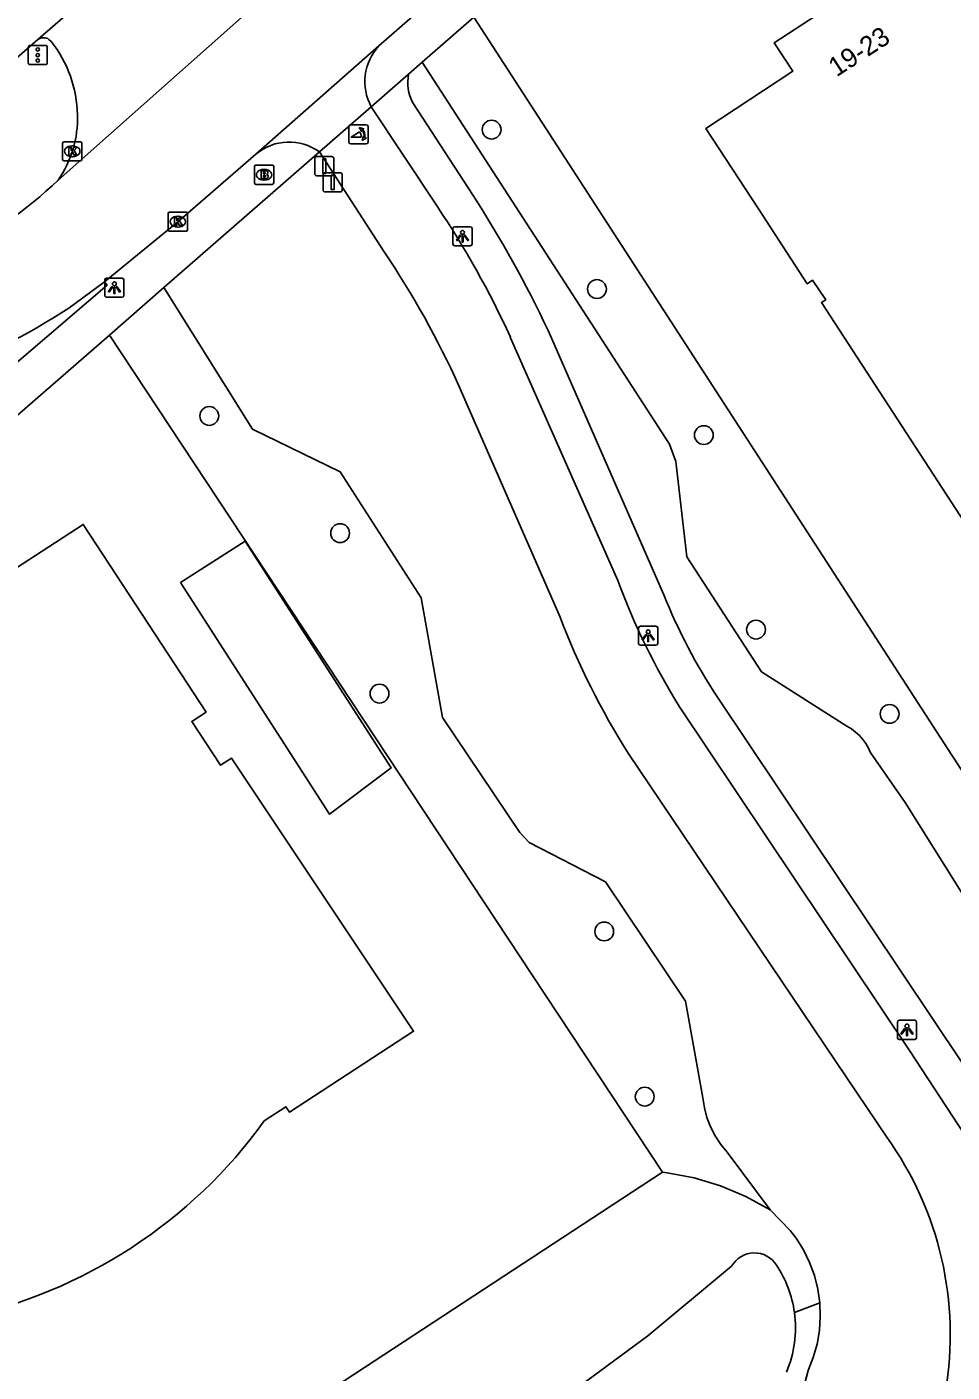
# Model space of a CAD drawing. Extents: x 157793 to 159380, y 380882 to 382313.
# Drawn here: x 159200.8 to 159248.9, y 382114.9 to 382184.8 of the extents above; entities that cross this region are included whole.
import ezdxf

# ---------------------------------------------------------------- set-up
doc = ezdxf.new("R2010")
doc.units = 0
for name, color, linetype in [('IMGEO_Afsluitpaal', 7, 'Continuous'), ('IMGEO_Boom', 7, 'Continuous'), ('IMGEO_Brandkraan', 7, 'Continuous'), ('IMGEO_Fietspad_gesloten', 7, 'Continuous'), ('IMGEO_Fietspad_open', 7, 'Continuous'), ('IMGEO_Groenvoorziening', 7, 'Continuous'), ('IMGEO_Kolk', 7, 'Continuous'), ('IMGEO_Lichtpunt', 7, 'Continuous'), ('IMGEO_Pand', 7, 'Continuous'), ('IMGEO_Pand_nummerreeks', 7, 'Continuous'), ('IMGEO_Poller', 7, 'Continuous'), ('IMGEO_Rietland', 7, 'Continuous'), ('IMGEO_Rijbaan_lokaal_gesloten', 7, 'Continuous'), ('IMGEO_Rijbaan_lokaal_open', 7, 'Continuous'), ('IMGEO_Verkeersbordpaal', 7, 'Continuous'), ('IMGEO_Verkeersregelinstallatiepaal', 7, 'Continuous'), ('IMGEO_Voetpad_halfverhard', 7, 'Continuous'), ('IMGEO_Voetpad_open', 7, 'Continuous')]:
    doc.layers.add(name, color=color, linetype=linetype)

msp = doc.modelspace()

# ---------------------------------------------------------------- linework, layer by layer
at = {"layer": 'IMGEO_Afsluitpaal'}
for p, q in [((159215.757, 382177.155), (159215.757, 382177.955)), ((159215.757, 382177.955), (159215.757, 382177.155)), ((159215.857, 382178.055), (159216.647, 382178.055)), ((159216.647, 382178.055), (159215.857, 382178.055)), ((159216.747, 382177.955), (159216.747, 382177.155)), ((159216.747, 382177.155), (159216.747, 382177.955)), ((159216.647, 382177.055), (159215.857, 382177.055)), ((159215.857, 382177.055), (159216.647, 382177.055))]:
    msp.add_line(p, q, dxfattribs=at)
msp.add_lwpolyline([(159216.177, 382177.93), (159216.327, 382177.93), (159216.327, 382177.18), (159216.177, 382177.18), (159216.177, 382177.93)], dxfattribs=at)
for centre, start, end in [((159215.857, 382177.955), 90, 180), ((159215.857, 382177.955), 90, 180), ((159216.647, 382177.955), 0, 90), ((159216.647, 382177.955), 360, 90), ((159215.857, 382177.155), 180, 270), ((159215.857, 382177.155), 180, 270), ((159216.647, 382177.155), 270, 0), ((159216.647, 382177.155), 270, 0)]:
    msp.add_arc(centre, 0.1, start, end, dxfattribs=at)
at = {"layer": 'IMGEO_Boom'}
for centre in [(159224.951, 382179.455), (159230.426, 382171.168), (159210.273, 382164.568), (159235.983, 382163.576), (159217.073, 382158.478), (159238.695, 382153.461), (159219.123, 382150.135), (159245.643, 382149.078), (159230.804, 382137.769), (159232.909, 382129.179)]:
    msp.add_circle(centre, 0.489, dxfattribs=at)
at = {"layer": 'IMGEO_Brandkraan'}
for p, q in [((159212.621, 382176.685), (159212.621, 382177.537)), ((159212.696, 382177.611), (159213.548, 382177.611)), ((159213.109, 382177.391), (159213.134, 382177.391)), ((159213.622, 382177.537), (159213.622, 382176.685)), ((159213.548, 382176.611), (159212.696, 382176.611)), ((159213.132, 382176.831), (159213.107, 382176.831))]:
    msp.add_line(p, q, dxfattribs=at)
for points in [[(159212.621, 382176.685), (159212.621, 382177.537)], [(159212.696, 382177.611), (159213.548, 382177.611)], [(159212.969, 382177.311), (159212.969, 382176.911), (159213.182, 382176.911)], [(159213.2, 382177.311), (159212.969, 382177.311)], [(159213.148, 382177.23), (159213.094, 382177.23), (159213.094, 382177.154)], [(159213.094, 382177.154), (159213.147, 382177.154)], [(159213.622, 382177.537), (159213.622, 382176.685)], [(159213.548, 382176.611), (159212.696, 382176.611)], [(159213.156, 382177.078), (159213.094, 382177.078), (159213.094, 382176.997)], [(159213.094, 382176.997), (159213.156, 382176.997)]]:
    msp.add_lwpolyline(points, dxfattribs=at)
for centre, radius, start, end in [((159212.698, 382177.535), 0.0765, 91.55205, 178.44795), ((159212.698, 382177.535), 0.0765, 91.55205, 178.44795), ((159213.149, 382177.192), 0.0379, 267.82845, 90.93552), ((159213.204, 382177.166), 0.145, 59.4692, 91.53667), ((159213.229, 382177.213), 0.0922, 285.51372, 58.15012), ((159213.546, 382177.535), 0.0765, 1.55205, 88.44795), ((159213.546, 382177.535), 0.0765, 1.55205, 88.44795), ((159212.698, 382176.687), 0.0765, 181.55205, 268.44795), ((159212.698, 382176.687), 0.0765, 181.55205, 268.44795), ((159213.157, 382177.037), 0.0404, 269.87594, 90.50774), ((159213.188, 382177.162), 0.251, 268.66757, 293.53466), ((159213.234, 382177.021), 0.105, 301.31148, 78.98903), ((159213.546, 382176.687), 0.0765, 271.55205, 358.44795), ((159213.546, 382176.687), 0.0765, 271.55205, 358.44795)]:
    msp.add_arc(centre, radius, start, end, dxfattribs=at)
for centre, major_axis, ratio, start_param, end_param in [((159213.108, 382177.111), (-0.387, 0.002), 0.722429, 4.712389, 7.853982), ((159213.133, 382177.111), (-0.39, 0.002), 0.717154, 1.570796, 4.712389)]:
    msp.add_ellipse(centre, major_axis=major_axis, ratio=ratio, start_param=start_param, end_param=end_param, dxfattribs=at)
at = {"layer": 'IMGEO_Fietspad_gesloten'}
for points in [[(159195.508, 382179.024), (159201.356, 382184.144)], [(159218.693, 382180.646), (159215.996, 382178.3)], [(159222.113, 382175.471), (159218.693, 382180.646)], [(159215.996, 382178.3), (159219.362, 382173.097)], [(159231.514, 382156.02), (159225.923, 382168.668)], [(159223.238, 382166.142), (159228.506, 382154.107)], [(159249.543, 382127.211), (159246.681, 382131.582), (159234.724, 382149.45)], [(159232.056, 382147.042), (159243.413, 382130.161), (159245.488, 382127.081)]]:
    msp.add_lwpolyline(points, dxfattribs=at)
for centre, radius, start, end in [((159183.126, 382149.168), 47.031, 24.49586, 34.00589), ((159181.883, 382147.652), 45.301, 24.08907, 34.17251), ((159264.554, 382168.094), 35.177, 200.07355, 212.00528), ((159265.239, 382168.14), 39.323, 200.90841, 212.44855), ((159231.175, 382116.803), 17.621, 350.32135, 35.68116)]:
    msp.add_arc(centre, radius, start, end, dxfattribs=at)
at = {"layer": 'IMGEO_Fietspad_open'}
for centre, radius, start, end in [((159221.087, 382181.947), 2.725, 137.01073, 208.52052), ((159214.417, 382176.13), 2.683, 53.96002, 129.95997)]:
    msp.add_arc(centre, radius, start, end, dxfattribs=at)
at = {"layer": 'IMGEO_Groenvoorziening'}
for points in [[(159224.02, 382185.305), (159248.879, 382146.934), (159248.983, 382146.773), (159253.801, 382139.337), (159252.103, 382135.468)], [(159252.103, 382135.468), (159246.444, 382144.476), (159244.631, 382147.084), (159244.536, 382147.3), (159244.403, 382147.535), (159244.247, 382147.754), (159244.069, 382147.956), (159243.871, 382148.138), (159243.655, 382148.299), (159243.423, 382148.436), (159238.983, 382151.26), (159235.096, 382157.243), (159234.524, 382162.199), (159234.193, 382163.103), (159221.343, 382182.964)], [(159207.91, 382171.242), (159212.522, 382163.88), (159217.077, 382161.657), (159221.283, 382155.116), (159222.4, 382148.891), (159226.424, 382142.914), (159226.906, 382142.394), (159230.875, 382140.347), (159235.038, 382134.145), (159235.925, 382129.126), (159236.009, 382128.607), (159236.147, 382128.099), (159236.338, 382127.608), (159236.579, 382127.14), (159236.867, 382126.7), (159237.2, 382126.292), (159239.43, 382123.288)], [(159233.827, 382125.257), (159227.077, 382135.476), (159205.082, 382168.776)], [(159233.827, 382125.257), (159178.487, 382088.974), (159176.688, 382088.557)], [(159239.43, 382123.288), (159238.175, 382123.981), (159236.854, 382124.538), (159235.482, 382124.954), (159234.074, 382125.225), (159233.827, 382125.257)], [(159242.011, 382118.464), (159241.908, 382119.179), (159241.73, 382119.88), (159241.481, 382120.559), (159241.162, 382121.208), (159240.777, 382121.82), (159240.469, 382122.224), (159239.43, 382123.288)], [(159206.859, 382082.862), (159213.599, 382088.499), (159214.63, 382089.699), (159237.757, 382108.364), (159238.658, 382109.314), (159239.454, 382110.353), (159240.138, 382111.469), (159240.701, 382112.651), (159241.138, 382113.885), (159241.401, 382114.94), (159241.67, 382115.611), (159241.867, 382116.307), (159241.99, 382117.02), (159242.038, 382117.741), (159242.011, 382118.464)], [(159242.011, 382118.464), (159240.694, 382117.957)]]:
    msp.add_lwpolyline(points, dxfattribs=at)
at = {"layer": 'IMGEO_Kolk'}
for p, q in [((159202.649, 382177.903), (159202.649, 382178.755)), ((159202.724, 382178.829), (159203.576, 382178.829)), ((159203.137, 382178.609), (159203.162, 382178.609)), ((159203.65, 382178.755), (159203.65, 382177.903)), ((159203.16, 382178.049), (159203.135, 382178.049)), ((159203.576, 382177.829), (159202.724, 382177.829)), ((159208.137, 382174.245), (159208.137, 382175.097)), ((159208.212, 382175.171), (159209.064, 382175.171)), ((159209.138, 382175.097), (159209.138, 382174.245)), ((159208.648, 382174.391), (159208.623, 382174.391)), ((159208.625, 382174.951), (159208.65, 382174.951)), ((159209.064, 382174.171), (159208.212, 382174.171))]:
    msp.add_line(p, q, dxfattribs=at)
for points in [[(159202.649, 382177.903), (159202.649, 382178.755)], [(159202.724, 382178.829), (159203.576, 382178.829)], [(159203.65, 382178.755), (159203.65, 382177.903)], [(159202.97, 382178.529), (159203.093, 382178.529), (159203.093, 382178.378), (159203.223, 382178.529), (159203.387, 382178.529), (159203.241, 382178.378), (159203.394, 382178.129), (159203.242, 382178.129), (159203.157, 382178.293), (159203.093, 382178.226), (159203.093, 382178.129), (159202.97, 382178.129), (159202.97, 382178.529)], [(159203.576, 382177.829), (159202.724, 382177.829)], [(159208.137, 382174.245), (159208.137, 382175.097)], [(159208.212, 382175.171), (159209.064, 382175.171)], [(159209.138, 382175.097), (159209.138, 382174.245)], [(159208.458, 382174.871), (159208.581, 382174.871), (159208.581, 382174.72), (159208.711, 382174.871), (159208.875, 382174.871), (159208.729, 382174.72), (159208.882, 382174.471), (159208.73, 382174.471), (159208.645, 382174.635), (159208.581, 382174.568), (159208.581, 382174.471), (159208.458, 382174.471), (159208.458, 382174.871)], [(159209.064, 382174.171), (159208.212, 382174.171)]]:
    msp.add_lwpolyline(points, dxfattribs=at)
for centre, start, end in [((159202.726, 382178.753), 91.55205, 178.44795), ((159202.726, 382178.753), 91.55205, 178.44795), ((159203.574, 382178.753), 1.55205, 88.44795), ((159203.574, 382178.753), 1.55205, 88.44795), ((159202.726, 382177.905), 181.55205, 268.44795), ((159202.726, 382177.905), 181.55205, 268.44795), ((159203.574, 382177.905), 271.55205, 358.44795), ((159203.574, 382177.905), 271.55205, 358.44795), ((159208.214, 382175.095), 91.55205, 178.44795), ((159208.214, 382175.095), 91.55205, 178.44795), ((159209.062, 382175.095), 1.55205, 88.44795), ((159209.062, 382175.095), 1.55205, 88.44795), ((159208.214, 382174.247), 181.55205, 268.44795), ((159208.214, 382174.247), 181.55205, 268.44795), ((159209.062, 382174.247), 271.55205, 358.44795), ((159209.062, 382174.247), 271.55205, 358.44795)]:
    msp.add_arc(centre, 0.0765, start, end, dxfattribs=at)
for centre, major_axis, ratio, start_param, end_param in [((159203.136, 382178.329), (-0.387, 0.002), 0.722429, 4.712389, 7.853982), ((159203.161, 382178.329), (-0.39, 0.002), 0.717154, 1.570796, 4.712389), ((159208.624, 382174.671), (-0.387, 0.002), 0.722429, 4.712389, 7.853982), ((159208.649, 382174.671), (-0.39, 0.002), 0.717154, 1.570796, 4.712389)]:
    msp.add_ellipse(centre, major_axis=major_axis, ratio=ratio, start_param=start_param, end_param=end_param, dxfattribs=at)
at = {"layer": 'IMGEO_Lichtpunt'}
for p, q in [((159223.843, 382174.41), (159223.035, 382174.41)), ((159223.843, 382174.41), (159223.035, 382174.41)), ((159222.941, 382174.315), (159222.941, 382173.508)), ((159222.941, 382174.315), (159222.941, 382173.508)), ((159223.937, 382173.508), (159223.937, 382174.315)), ((159223.937, 382173.508), (159223.937, 382174.315)), ((159223.035, 382173.414), (159223.843, 382173.414)), ((159223.035, 382173.414), (159223.843, 382173.414)), ((159204.84, 382171.639), (159204.84, 382170.832)), ((159204.84, 382171.639), (159204.84, 382170.832)), ((159205.742, 382171.734), (159204.934, 382171.734)), ((159205.742, 382171.734), (159204.934, 382171.734)), ((159205.836, 382170.832), (159205.836, 382171.639)), ((159205.836, 382170.832), (159205.836, 382171.639)), ((159204.934, 382170.738), (159205.742, 382170.738)), ((159204.934, 382170.738), (159205.742, 382170.738)), ((159232.588, 382153.546), (159232.588, 382152.739)), ((159232.588, 382153.546), (159232.588, 382152.739)), ((159233.49, 382153.641), (159232.682, 382153.641)), ((159233.49, 382153.641), (159232.682, 382153.641)), ((159233.584, 382152.739), (159233.584, 382153.546)), ((159233.584, 382152.739), (159233.584, 382153.546)), ((159232.682, 382152.645), (159233.49, 382152.645)), ((159232.682, 382152.645), (159233.49, 382152.645)), ((159246.948, 382133.148), (159246.14, 382133.148)), ((159246.948, 382133.148), (159246.14, 382133.148)), ((159246.046, 382133.053), (159246.046, 382132.246)), ((159246.046, 382133.053), (159246.046, 382132.246)), ((159247.042, 382132.246), (159247.042, 382133.053)), ((159247.042, 382132.246), (159247.042, 382133.053)), ((159246.14, 382132.152), (159246.948, 382132.152)), ((159246.14, 382132.152), (159246.948, 382132.152))]:
    msp.add_line(p, q, dxfattribs=at)
for points in [[(159223.315, 382173.979), (159223.354, 382173.951), (159223.166, 382173.689), (159223.128, 382173.716), (159223.315, 382173.979)], [(159223.417, 382173.931), (159223.464, 382173.931), (159223.464, 382173.609), (159223.417, 382173.609), (159223.417, 382173.931)], [(159223.527, 382173.951), (159223.565, 382173.978), (159223.752, 382173.716), (159223.713, 382173.688), (159223.527, 382173.951)], [(159205.214, 382171.303), (159205.253, 382171.275), (159205.065, 382171.013), (159205.027, 382171.04), (159205.214, 382171.303)], [(159205.316, 382171.255), (159205.363, 382171.255), (159205.363, 382170.933), (159205.316, 382170.933), (159205.316, 382171.255)], [(159205.426, 382171.275), (159205.464, 382171.302), (159205.651, 382171.04), (159205.612, 382171.012), (159205.426, 382171.275)], [(159232.962, 382153.21), (159233.001, 382153.182), (159232.813, 382152.92), (159232.775, 382152.947), (159232.962, 382153.21)], [(159233.064, 382153.162), (159233.111, 382153.162), (159233.111, 382152.84), (159233.064, 382152.84), (159233.064, 382153.162)], [(159233.174, 382153.182), (159233.212, 382153.209), (159233.399, 382152.947), (159233.36, 382152.919), (159233.174, 382153.182)], [(159246.42, 382132.717), (159246.459, 382132.689), (159246.271, 382132.427), (159246.233, 382132.454), (159246.42, 382132.717)], [(159246.522, 382132.669), (159246.569, 382132.669), (159246.569, 382132.347), (159246.522, 382132.347), (159246.522, 382132.669)], [(159246.632, 382132.689), (159246.67, 382132.716), (159246.857, 382132.454), (159246.818, 382132.426), (159246.632, 382132.689)]]:
    msp.add_lwpolyline(points, dxfattribs=at)
for centre in [(159223.44, 382174.113), (159205.339, 382171.437), (159233.087, 382153.344), (159246.545, 382132.851)]:
    msp.add_circle(centre, 0.0994, dxfattribs=at)
for centre, start, end in [((159223.035, 382174.315), 90, 180), ((159223.035, 382174.315), 90, 180), ((159223.843, 382174.315), 0, 90), ((159223.843, 382174.315), 0, 90), ((159223.035, 382173.508), 180, 270), ((159223.035, 382173.508), 180, 270), ((159223.843, 382173.508), 270, 0), ((159223.843, 382173.508), 270, 360), ((159204.934, 382171.639), 90, 180), ((159204.934, 382171.639), 90, 180), ((159205.742, 382171.639), 0, 90), ((159205.742, 382171.639), 0, 90), ((159204.934, 382170.832), 180, 270), ((159204.934, 382170.832), 180, 270), ((159205.742, 382170.832), 270, 0), ((159205.742, 382170.832), 270, 360), ((159232.682, 382153.546), 90, 180), ((159232.682, 382153.546), 90, 180), ((159233.49, 382153.546), 0, 90), ((159233.49, 382153.546), 0, 90), ((159232.682, 382152.739), 180, 270), ((159232.682, 382152.739), 180, 270), ((159233.49, 382152.739), 270, 0), ((159233.49, 382152.739), 270, 360), ((159246.14, 382133.053), 90, 180), ((159246.14, 382133.053), 90, 180), ((159246.948, 382133.053), 0, 90), ((159246.948, 382133.053), 0, 90), ((159246.14, 382132.246), 180, 270), ((159246.14, 382132.246), 180, 270), ((159246.948, 382132.246), 270, 0), ((159246.948, 382132.246), 270, 360)]:
    msp.add_arc(centre, 0.0946, start, end, dxfattribs=at)
at = {"layer": 'IMGEO_Pand'}
for points in [[(159278.17, 382165.432), (159255.137, 382150.43), (159242.098, 382170.461), (159242.322, 382170.611), (159241.64, 382171.629), (159241.36, 382171.441), (159238.825, 382175.33), (159236.095, 382179.519), (159240.613, 382182.502), (159239.642, 382183.975), (159246.993, 382188.761), (159248.024, 382187.261), (159259.25, 382194.605), (159261.979, 382190.416), (159264.513, 382186.525), (159264.228, 382186.341), (159264.905, 382185.303), (159265.131, 382185.45), (159278.17, 382165.432)], [(159213.129, 382127.914), (159214.26, 382128.651), (159214.44, 382128.374), (159220.892, 382132.578), (159211.422, 382146.78), (159210.858, 382146.411), (159209.362, 382148.692), (159210.105, 382149.174), (159206.457, 382154.747), (159203.719, 382158.931), (159192.007, 382151.314)], [(159208.783, 382155.906), (159212.142, 382158.065), (159219.725, 382146.269), (159216.522, 382143.867), (159208.783, 382155.906)]]:
    msp.add_lwpolyline(points, dxfattribs=at)
msp.add_arc((159192.03, 382143.111), 26.002, 281.94519, 324.23545, dxfattribs=at)
at = {"layer": 'IMGEO_Poller'}
for p, q in [((159217.531, 382179.615), (159217.531, 382178.808)), ((159217.531, 382179.615), (159217.531, 382178.808)), ((159218.433, 382179.71), (159217.625, 382179.71)), ((159218.433, 382179.71), (159217.625, 382179.71)), ((159218.527, 382178.808), (159218.527, 382179.615)), ((159218.527, 382178.808), (159218.527, 382179.615)), ((159217.625, 382178.713), (159218.433, 382178.713)), ((159217.625, 382178.713), (159218.433, 382178.713))]:
    msp.add_line(p, q, dxfattribs=at)
for points in [[(159218.166, 382179.066), (159217.653, 382179.066), (159218.083, 382179.341)], [(159218.21, 382179.439), (159218.198, 382179.366), (159218.073, 382179.571)], [(159218.073, 382179.571), (159218.304, 382179.505), (159218.233, 382179.473)], [(159218.226, 382178.894), (159218.292, 382179.125), (159218.322, 382179.057)], [(159218.358, 382179.03), (159218.43, 382179.019), (159218.226, 382178.894)]]:
    msp.add_lwpolyline(points, dxfattribs=at)
for centre, radius, start, end in [((159217.625, 382179.615), 0.0946, 90, 180), ((159217.625, 382179.615), 0.0946, 90, 180), ((159217.838, 382179.116), 0.332, 351.32473, 42.4854), ((159217.852, 382179.126), 0.476, 351.75274, 41.16905), ((159217.852, 382179.126), 0.516, 349.35686, 42.29123), ((159218.433, 382179.615), 0.0946, 0, 90), ((159218.433, 382179.615), 0.0946, 0, 90), ((159217.625, 382178.808), 0.0946, 180, 270), ((159217.625, 382178.808), 0.0946, 180, 270), ((159218.433, 382178.808), 0.0946, 270, 0), ((159218.433, 382178.808), 0.0946, 270, 0)]:
    msp.add_arc(centre, radius, start, end, dxfattribs=at)
at = {"layer": 'IMGEO_Rietland'}
msp.add_lwpolyline([(159237.429, 382120.359), (159233.074, 382116.741), (159224.619, 382110.5)], dxfattribs=at)
for centre, radius, start, end in [((159238.611, 382119.703), 1.352, 31.85392, 150.94883), ((159234.884, 382117.155), 5.865, 7.85834, 33.77885), ((159234.872, 382117.164), 5.876, 336.90784, 7.75995)]:
    msp.add_arc(centre, radius, start, end, dxfattribs=at)
at = {"layer": 'IMGEO_Rijbaan_lokaal_gesloten'}
for points in [[(159201.356, 382184.144), (159213.99, 382195.103)], [(159220.741, 382193.101), (159202.412, 382176.829)], [(159202.059, 382184.035), (159201.939, 382184.147)]]:
    msp.add_lwpolyline(points, dxfattribs=at)
for centre, radius, start, end in [((159201.65, 382183.716), 0.519, 56.15837, 124.43129), ((159197.022, 382180.081), 6.403, 1.26032, 38.13297), ((159197.765, 382180.062), 5.661, 325.16804, 1.61636)]:
    msp.add_arc(centre, radius, start, end, dxfattribs=at)
at = {"layer": 'IMGEO_Rijbaan_lokaal_open'}
for points in [[(159224.99, 382188.984), (159219.094, 382183.805)], [(159212.694, 382178.187), (159219.094, 382183.805)], [(159212.694, 382178.187), (159208.638, 382174.671), (159204.827, 382171.537)], [(159204.827, 382171.537), (159202.965, 382170.17)]]:
    msp.add_lwpolyline(points, dxfattribs=at)
for centre, radius, start, end in [((159187.093, 382192.914), 22.213, 295.96153, 313.60219), ((159180.987, 382204.358), 40.642, 291.7596, 302.73517)]:
    msp.add_arc(centre, radius, start, end, dxfattribs=at)
at = {"layer": 'IMGEO_Verkeersbordpaal'}
for p, q in [((159216.291, 382177.216), (159217.081, 382177.216)), ((159217.081, 382177.216), (159216.291, 382177.216)), ((159216.191, 382176.316), (159216.191, 382177.116)), ((159216.191, 382177.116), (159216.191, 382176.316)), ((159217.181, 382177.116), (159217.181, 382176.316)), ((159217.181, 382176.316), (159217.181, 382177.116)), ((159217.081, 382176.216), (159216.291, 382176.216)), ((159216.291, 382176.216), (159217.081, 382176.216))]:
    msp.add_line(p, q, dxfattribs=at)
msp.add_lwpolyline([(159216.611, 382177.091), (159216.761, 382177.091), (159216.761, 382176.341), (159216.611, 382176.341), (159216.611, 382177.091)], dxfattribs=at)
for centre, start, end in [((159216.291, 382177.116), 90, 180), ((159216.291, 382177.116), 90, 180), ((159217.081, 382177.116), 0, 90), ((159217.081, 382177.116), 360, 90), ((159216.291, 382176.316), 180, 270), ((159216.291, 382176.316), 180, 270), ((159217.081, 382176.316), 270, 0), ((159217.081, 382176.316), 270, 0)]:
    msp.add_arc(centre, 0.1, start, end, dxfattribs=at)
at = {"layer": 'IMGEO_Verkeersregelinstallatiepaal'}
for p, q in [((159200.859, 382182.934), (159200.859, 382183.734)), ((159200.859, 382183.734), (159200.859, 382182.934)), ((159200.959, 382183.834), (159201.749, 382183.834)), ((159201.749, 382183.834), (159200.959, 382183.834)), ((159201.849, 382183.734), (159201.849, 382182.934)), ((159201.849, 382182.934), (159201.849, 382183.734)), ((159201.749, 382182.834), (159200.959, 382182.834)), ((159200.959, 382182.834), (159201.749, 382182.834))]:
    msp.add_line(p, q, dxfattribs=at)
for centre in [(159201.354, 382183.624), (159201.354, 382183.334), (159201.354, 382183.044)]:
    msp.add_circle(centre, 0.085, dxfattribs=at)
for centre, start, end in [((159200.959, 382183.734), 90, 180), ((159200.959, 382183.734), 90, 180), ((159201.749, 382183.734), 0, 90), ((159201.749, 382183.734), 360, 90), ((159200.959, 382182.934), 180, 270), ((159200.959, 382182.934), 180, 270), ((159201.749, 382182.934), 270, 0), ((159201.749, 382182.934), 270, 0)]:
    msp.add_arc(centre, 0.1, start, end, dxfattribs=at)
at = {"layer": 'IMGEO_Voetpad_halfverhard'}
for points in [[(159223.994, 382176.025), (159220.849, 382180.858)], [(159233.904, 382155.273), (159227.884, 382169.019)], [(159249.454, 382130.894), (159236.694, 382149.949)]]:
    msp.add_lwpolyline(points, dxfattribs=at)
for centre, radius, start, end in [((159222.904, 382181.916), 2.311, 169.40337, 207.24609), ((159173.026, 382143.142), 60.655, 25.25312, 32.82831), ((159261.305, 382166.239), 29.514, 201.81186, 213.501)]:
    msp.add_arc(centre, radius, start, end, dxfattribs=at)
at = {"layer": 'IMGEO_Voetpad_open'}
for points in [[(159221.343, 382182.964), (159224.02, 382185.305)], [(159220.632, 382182.341), (159221.343, 382182.964)], [(159218.693, 382180.646), (159220.632, 382182.341)], [(159207.91, 382171.242), (159215.996, 382178.3)], [(159204.827, 382171.537), (159204.961, 382171.376), (159192.284, 382160.529), (159185.765, 382155.358)], [(159205.082, 382168.776), (159207.91, 382171.242)], [(159181.943, 382149.518), (159190.06, 382155.954), (159193.318, 382158.646), (159199.494, 382163.902), (159205.082, 382168.776)]]:
    msp.add_lwpolyline(points, dxfattribs=at)

# ---------------------------------------------------------------- texts
at = {"layer": 'IMGEO_Pand_nummerreeks'}
msp.add_text('19-23', height=1, rotation=33.06686, dxfattribs=at).set_placement((159242.883, 382182.171))

doc.saveas('drawing.dxf')
